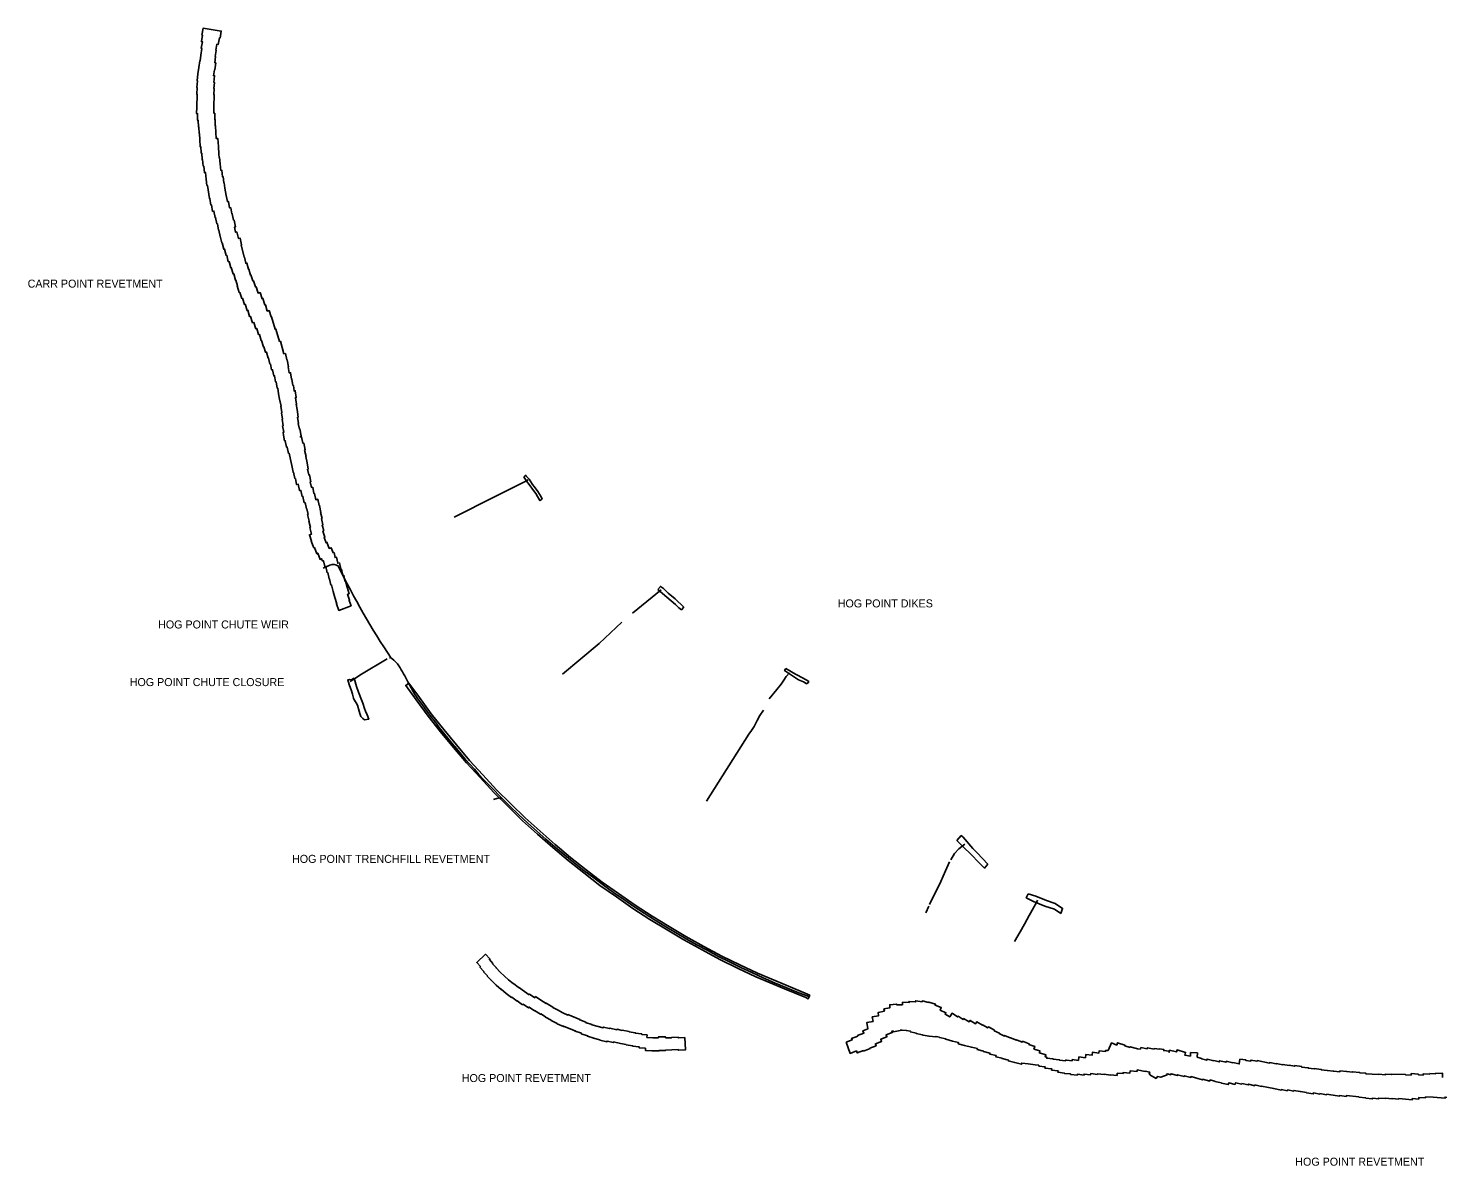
# Model space of a CAD drawing. Extents: x 2650582 to 3923188, y 277893 to 989177.
# Drawn here: x 3172560 to 3200746, y 875738 to 898478 of the extents above; entities that cross this region are included whole.
import ezdxf

# ---------------------------------------------------------------- set-up
doc = ezdxf.new("R2010")
doc.units = 0
doc.layers.add('Level 3', color=7, linetype='Continuous')

msp = doc.modelspace()

# ---------------------------------------------------------------- linework, layer by layer
at = {"layer": 'Level 3'}
for p, q in [((3184645, 886786), (3185219, 887254)), ((3180153, 885412), (3180292, 885160)), ((3190506, 880794), (3190566, 880928))]:
    msp.add_line(p, q, dxfattribs=at)
for points in [[(3175930, 896900), (3175937, 897159), (3175929, 897159), (3175938, 897295), (3175933, 897296), (3175946, 897424), (3175938, 897426), (3175953, 897568), (3175971, 897694), (3175975, 897694), (3175991, 897825), (3175996, 897824), (3176013, 897939), (3176009, 897939), (3176031, 898074), (3176020, 898077), (3176042, 898206), (3176023, 898210), (3176045, 898339), (3176035, 898341), (3176058, 898478), (3176420, 898421), (3176397, 898281), (3176382, 898283), (3176360, 898154), (3176333, 898158), (3176312, 898036), (3176321, 898034), (3176301, 897911), (3176306, 897910), (3176289, 897787), (3176309, 897783), (3176291, 897644), (3176284, 897645), (3176268, 897529), (3176288, 897528), (3176275, 897395), (3176284, 897394), (3176269, 897276), (3176278, 897274), (3176269, 897152), (3176281, 897150), (3176269, 896902)], [(3176520, 893936), (3176487, 894064), (3176470, 894061), (3176438, 894188), (3176434, 894188), (3176401, 894318), (3176397, 894317), (3176371, 894443), (3176366, 894442), (3176342, 894570), (3176332, 894569), (3176307, 894695), (3176296, 894693), (3176274, 894821), (3176247, 894817), (3176226, 894944), (3176213, 894942), (3176192, 895074), (3176183, 895073), (3176143, 895335), (3176134, 895334), (3176120, 895462), (3176116, 895462), (3176102, 895594), (3176085, 895593), (3176071, 895722), (3176059, 895722), (3176047, 895853), (3176038, 895853), (3176029, 895981), (3176019, 895980), (3176009, 896112), (3175998, 896111), (3175991, 896244), (3175989, 896244), (3175983, 896375), (3175978, 896374), (3175973, 896506), (3175964, 896506), (3175960, 896636), (3175948, 896637), (3175948, 896768), (3175928, 896770), (3175932, 896900), (3175930, 896900)], [(3176269, 896902), (3176275, 896901), (3176275, 896778), (3176289, 896778), (3176289, 896652), (3176298, 896652), (3176300, 896528), (3176306, 896527), (3176309, 896396), (3176315, 896396), (3176319, 896270), (3176355, 896270), (3176365, 896115), (3176375, 895958), (3176379, 895891), (3176386, 895891), (3176397, 895765), (3176399, 895766), (3176412, 895635), (3176432, 895637), (3176445, 895509), (3176458, 895511), (3176472, 895390), (3176477, 895390), (3176492, 895280), (3176517, 895131), (3176521, 895132), (3176542, 895011), (3176564, 895014), (3176586, 894886), (3176609, 894889), (3176633, 894768), (3176640, 894769), (3176666, 894641), (3176678, 894643), (3176702, 894507), (3176686, 894503), (3176707, 894400), (3176730, 894406), (3176763, 894277), (3176795, 894284), (3176827, 894147), (3176819, 894145)], [(3176819, 894145), (3176880, 893901), (3176884, 893902), (3176911, 893778), (3176933, 893783), (3176964, 893662), (3176969, 893663), (3177003, 893543), (3177013, 893546), (3177049, 893426), (3177062, 893430), (3177103, 893306), (3177118, 893310), (3177157, 893184), (3177195, 893194), (3177235, 893070), (3177252, 893075), (3177291, 892947), (3177303, 892951), (3177341, 892824), (3177377, 892835), (3177418, 892709), (3177424, 892711), (3177497, 892460), (3177514, 892465), (3177588, 892217), (3177602, 892220), (3177636, 892094), (3177641, 892095), (3177672, 891970), (3177704, 891975), (3177733, 891846), (3177736, 891847), (3177762, 891709), (3177759, 891709), (3177779, 891588), (3177806, 891591), (3177822, 891463), (3177834, 891464), (3177853, 891336), (3177862, 891338), (3177877, 891228), (3177900, 891231), (3177921, 891093), (3177902, 891090), (3177925, 890962), (3177917, 890961), (3177935, 890859), (3177961, 890705), (3177946, 890702), (3177968, 890577), (3177959, 890577), (3177982, 890465), (3177989, 890467), (3178019, 890328), (3178004, 890325)], [(3176847, 893080), (3176830, 893076), (3176789, 893197), (3176781, 893195), (3176740, 893329), (3176744, 893330), (3176712, 893442), (3176706, 893440), (3176669, 893569), (3176657, 893565), (3176619, 893692), (3176610, 893690), (3176578, 893814), (3176561, 893811), (3176532, 893938), (3176520, 893936)], [(3177667, 890345), (3177656, 890399), (3177669, 890402), (3177646, 890528), (3177658, 890531), (3177637, 890660), (3177648, 890663), (3177628, 890792), (3177633, 890793), (3177610, 890921), (3177615, 890922), (3177587, 891065), (3177582, 891065), (3177566, 891170), (3177562, 891170), (3177549, 891285), (3177536, 891283), (3177518, 891410), (3177506, 891408), (3177488, 891530), (3177469, 891527), (3177447, 891651), (3177426, 891647), (3177403, 891766), (3177394, 891765), (3177367, 891886), (3177358, 891884), (3177328, 892005), (3177302, 891999), (3177272, 892112), (3177267, 892111), (3177228, 892234), (3177219, 892232), (3177183, 892357), (3177167, 892353), (3177130, 892475), (3177109, 892471), (3177072, 892597), (3177047, 892591), (3177008, 892718), (3176988, 892713), (3176952, 892839), (3176937, 892835), (3176899, 892960), (3176884, 892956), (3176847, 893080)], [(3178227, 888367), (3178192, 888494), (3178203, 888497), (3178172, 888626), (3178176, 888627), (3178147, 888755), (3178155, 888758), (3178131, 888872), (3178122, 888871), (3178095, 888996), (3178079, 888992), (3178053, 889119), (3178039, 889115), (3178013, 889239), (3177988, 889234), (3177961, 889362), (3177927, 889355), (3177902, 889476), (3177893, 889475), (3177866, 889602), (3177858, 889601), (3177829, 889739), (3177831, 889739), (3177806, 889854), (3177780, 889981), (3177768, 889978), (3177741, 890106), (3177727, 890103), (3177701, 890232), (3177687, 890229), (3177664, 890344), (3177667, 890345)], [(3178004, 890325), (3178008, 890305), (3178025, 890309), (3178052, 890181), (3178069, 890184), (3178097, 890047), (3178088, 890044), (3178115, 889917), (3178111, 889916), (3178138, 889791), (3178135, 889790), (3178161, 889664), (3178145, 889660), (3178168, 889549), (3178182, 889552), (3178209, 889413), (3178199, 889411), (3178223, 889297), (3178248, 889302), (3178273, 889176), (3178282, 889178), (3178308, 889053), (3178352, 889062), (3178378, 888936), (3178386, 888938), (3178414, 888800), (3178407, 888798), (3178435, 888678), (3178423, 888676), (3178452, 888552), (3178440, 888549), (3178474, 888428)], [(3181077, 888704), (3181883, 889113), (3182523, 889429), (3182558, 889449)], [(3182839, 889062), (3182819, 889108), (3182752, 889216), (3182679, 889314), (3182646, 889359), (3182578, 889463), (3182525, 889519), (3182506, 889541), (3182471, 889513)], [(3182471, 889513), (3182525, 889425), (3182574, 889360), (3182664, 889236), (3182710, 889174), (3182744, 889118), (3182763, 889083), (3182793, 889036), (3182839, 889062)], [(3178474, 888428), (3178453, 888422), (3178492, 888306), (3178476, 888300), (3178517, 888194), (3178534, 888201), (3178581, 888079), (3178617, 888093), (3178655, 887993), (3178676, 887996), (3178696, 887895), (3178726, 887901), (3178751, 887782), (3178782, 887789), (3178810, 887662), (3178824, 887665), (3178849, 887538), (3178868, 887542), (3178892, 887424), (3178906, 887427), (3178936, 887306), (3178940, 887307), (3178977, 887172), (3178947, 887163), (3178986, 887045), (3178975, 887041), (3179016, 886932), (3178773, 886839), (3178722, 886970), (3178730, 886972), (3178689, 887096), (3178693, 887098), (3178658, 887221), (3178657, 887221), (3178625, 887348), (3178613, 887345), (3178586, 887471), (3178575, 887469), (3178548, 887595), (3178538, 887594), (3178512, 887720), (3178489, 887715), (3178464, 887833), (3178438, 887828), (3178429, 887871), (3178397, 887859), (3178351, 887981), (3178332, 887974), (3178284, 888097), (3178270, 888092), (3178220, 888223), (3178226, 888225), (3178184, 888353), (3178227, 888367)], [(3178459, 887686), (3178591, 887745)], [(3185670, 886904), (3185495, 887072), (3185359, 887182), (3185262, 887281), (3185202, 887319), (3185148, 887259)], [(3185148, 887259), (3185333, 887102), (3185506, 886955), (3185568, 886893), (3185622, 886854), (3185670, 886904)], [(3183246, 885565), (3183980, 886179), (3184432, 886604)], [(3178995, 885422), (3179092, 885482), (3179225, 885566), (3179735, 885872)], [(3187710, 885677), (3187685, 885638), (3187843, 885530), (3187961, 885455), (3188061, 885415), (3188115, 885382), (3188134, 885372)], [(3188134, 885372), (3188168, 885418), (3188113, 885454), (3187940, 885544), (3187905, 885564), (3187710, 885677)], [(3179079, 885483), (3179018, 885452), (3178987, 885461), (3178948, 885451), (3178980, 885358), (3179025, 885229), (3179046, 885167), (3179066, 885085), (3179072, 885063), (3179120, 884992), (3179142, 884946), (3179178, 884829), (3179192, 884782), (3179214, 884721), (3179254, 884677), (3179286, 884650)], [(3179286, 884650), (3179369, 884664), (3179336, 884755), (3179306, 884823), (3179286, 884879), (3179252, 884984), (3179227, 885050), (3179167, 885206), (3179126, 885321), (3179079, 885483)], [(3180172, 885388), (3180109, 885340), (3180317, 885053), (3180557, 884725), (3180807, 884410), (3181061, 884100), (3181326, 883790), (3181594, 883497), (3181868, 883199), (3182156, 882918), (3182446, 882635), (3182742, 882367), (3183047, 882100), (3183356, 881839), (3183672, 881592), (3183993, 881343), (3184321, 881116), (3184650, 880883), (3184993, 880662), (3185337, 880453), (3185670, 880252), (3186034, 880052), (3186391, 879861), (3186753, 879685), (3187108, 879516), (3187684, 879273), (3188110, 879099), (3188159, 879078), (3188190, 879151)], [(3188190, 879151), (3188141, 879172), (3187714, 879346), (3187141, 879588), (3186787, 879756), (3186427, 879931), (3186072, 880122), (3185710, 880321), (3185378, 880521), (3185035, 880729), (3184695, 880949), (3184366, 881181), (3184040, 881407), (3183720, 881654), (3183406, 881901), (3183098, 882160), (3182795, 882426), (3182500, 882692), (3182212, 882975), (3181925, 883254), (3181653, 883550), (3181386, 883842), (3181122, 884150), (3180869, 884460), (3180620, 884773), (3180381, 885100), (3180172, 885388)], [(3187379, 885072), (3187526, 885259), (3187617, 885365), (3187667, 885446), (3187716, 885521), (3187784, 885595)], [(3186124, 883027), (3186972, 884363), (3187023, 884439), (3187073, 884522), (3187139, 884638), (3187190, 884741), (3187261, 884846)], [(3181863, 883057), (3181975, 883091), (3182035, 883082)], [(3191750, 881770), (3191535, 881991), (3191451, 882083), (3191254, 882305), (3191216, 882339), (3191129, 882240)], [(3191129, 882240), (3191270, 882099), (3191405, 881971), (3191581, 881785), (3191682, 881689), (3191750, 881770)], [(3191008, 881857), (3191082, 881983), (3191171, 882072), (3191288, 882166)], [(3190582, 880963), (3190808, 881422), (3190902, 881632), (3190983, 881816)], [(3192556, 881173), (3192517, 881096), (3192663, 881022), (3192887, 880929), (3193084, 880866), (3193211, 880778)], [(3193211, 880778), (3193242, 880882), (3193097, 880983), (3192924, 881039), (3192709, 881130), (3192556, 881173)], [(3192283, 880219), (3192395, 880416), (3192479, 880568), (3192575, 880739), (3192603, 880789), (3192726, 881016), (3192744, 881050)], [(3182445, 878953), (3182337, 879034), (3182334, 879031), (3182228, 879110), (3182223, 879104), (3182120, 879185), (3182119, 879184), (3182018, 879267), (3182016, 879264), (3181918, 879350), (3181916, 879349), (3181814, 879447), (3181816, 879449), (3181738, 879531), (3181742, 879535), (3181667, 879615), (3181673, 879621), (3181592, 879710), (3181603, 879719), (3181528, 879805), (3181706, 879967), (3181792, 879873), (3181781, 879863), (3181853, 879782), (3181846, 879776), (3181921, 879695), (3181917, 879692), (3181996, 879611), (3181995, 879610), (3182083, 879527), (3182164, 879455), (3182166, 879457), (3182261, 879378), (3182264, 879381), (3182364, 879303), (3182367, 879307), (3182485, 879221), (3182577, 879156)], [(3182577, 879156), (3182585, 879169), (3182688, 879097), (3182704, 879120), (3182808, 879050), (3182810, 879052), (3182915, 878985), (3182918, 878990), (3183053, 878911), (3183050, 878905), (3183141, 878854), (3183251, 878798), (3183250, 878795), (3183348, 878749), (3183353, 878760), (3183591, 878661), (3183589, 878653), (3183709, 878612), (3183706, 878605), (3183832, 878564), (3183831, 878557), (3184054, 878493), (3184059, 878510), (3184186, 878480), (3184190, 878492), (3184333, 878459), (3184336, 878468), (3184437, 878444), (3184439, 878449), (3184577, 878422), (3184576, 878417), (3184697, 878397), (3184696, 878391), (3184827, 878374), (3184827, 878365), (3184936, 878355), (3184932, 878304), (3185051, 878296), (3185050, 878298), (3185162, 878298), (3185163, 878315), (3185303, 878318), (3185304, 878296), (3185424, 878298), (3185424, 878300), (3185561, 878308), (3185562, 878294), (3185688, 878302), (3185703, 878057), (3185563, 878047), (3185562, 878061), (3185430, 878053), (3185430, 878056), (3185304, 878051), (3185304, 878046), (3185174, 878043), (3185173, 878033), (3185027, 878037), (3184900, 878044), (3184903, 878087), (3184774, 878097), (3184776, 878116), (3184645, 878132), (3184646, 878136), (3184514, 878156), (3184515, 878160), (3184404, 878182), (3184404, 878180), (3184266, 878213), (3184263, 878202), (3184134, 878232), (3184131, 878216), (3183993, 878251), (3183993, 878254), (3183866, 878290), (3183867, 878292), (3183742, 878331), (3183744, 878338), (3183619, 878378), (3183621, 878386), (3183496, 878429), (3183498, 878437), (3183377, 878484), (3183266, 878532), (3183261, 878521), (3183135, 878579), (3183136, 878583), (3183018, 878644), (3183019, 878647), (3182903, 878711), (3182906, 878715), (3182808, 878773), (3182804, 878766), (3182686, 878844), (3182682, 878838), (3182574, 878910), (3182562, 878893), (3182456, 878967), (3182445, 878953)], [(3192670, 878070), (3192687, 878123), (3192569, 878162), (3192575, 878179), (3192444, 878226), (3192438, 878211), (3192323, 878257), (3192320, 878250), (3192200, 878299), (3192197, 878293), (3192084, 878343), (3192079, 878332), (3191978, 878381), (3191981, 878387), (3191877, 878437), (3191882, 878446), (3191759, 878514), (3191748, 878493), (3191643, 878555), (3191642, 878552), (3191530, 878619), (3191504, 878576), (3191393, 878643), (3191375, 878613), (3191264, 878680), (3191253, 878662), (3191152, 878727), (3191144, 878715), (3191035, 878786), (3190987, 878713), (3190895, 878766), (3190909, 878797), (3190796, 878847), (3190816, 878904), (3190693, 878946), (3190701, 878971), (3190566, 879010), (3190564, 879004), (3190439, 879034), (3190435, 879017), (3190308, 879037), (3190305, 879014), (3190175, 879023), (3190174, 878999), (3190044, 879008), (3190040, 878956), (3189927, 878956), (3189925, 878970), (3189786, 878958), (3189791, 878896), (3189671, 878873), (3189680, 878826), (3189553, 878801), (3189565, 878738), (3189437, 878713), (3189455, 878625), (3189327, 878601), (3189351, 878478), (3189249, 878438), (3189269, 878388), (3189145, 878340), (3189148, 878332), (3189025, 878285), (3189036, 878257), (3188913, 878209)], [(3192771, 877748), (3192696, 877757), (3192696, 877756), (3192557, 877773), (3192557, 877775), (3192428, 877791), (3192422, 877767), (3192286, 877801), (3192287, 877802), (3192158, 877834), (3192162, 877848), (3192034, 877880), (3192036, 877887), (3191908, 877919), (3191913, 877940), (3191785, 877972), (3191790, 877992), (3191662, 878024), (3191663, 878029), (3191535, 878061), (3191540, 878081), (3191420, 878111), (3191419, 878108), (3191283, 878142), (3191284, 878145), (3191156, 878177), (3191162, 878202), (3191042, 878232), (3191041, 878232), (3190906, 878266), (3190908, 878273), (3190779, 878305), (3190780, 878306), (3190712, 878323), (3190711, 878315), (3190572, 878329), (3190572, 878332), (3190454, 878351), (3190454, 878350), (3190450, 878351), (3190449, 878351), (3190443, 878352), (3190443, 878353), (3190317, 878382), (3190319, 878389), (3190197, 878417), (3190200, 878431), (3190117, 878441), (3190117, 878445), (3190031, 878446), (3190031, 878450), (3189998, 878447), (3189998, 878444), (3189861, 878418), (3189858, 878431), (3189828, 878426), (3189838, 878400), (3189715, 878353), (3189729, 878316), (3189606, 878269), (3189623, 878225), (3189499, 878177), (3189515, 878137), (3189392, 878089), (3189395, 878080)], [(3189395, 878080), (3189392, 878089), (3189515, 878137), (3189499, 878177), (3189623, 878225), (3189606, 878269), (3189729, 878316), (3189715, 878353), (3189838, 878400), (3189828, 878426), (3189858, 878431), (3189861, 878418), (3189998, 878444), (3189998, 878447), (3190031, 878450), (3190031, 878446), (3190117, 878445), (3190117, 878441), (3190200, 878431), (3190197, 878417), (3190319, 878389), (3190317, 878382), (3190443, 878353), (3190443, 878352), (3190449, 878351), (3190450, 878351), (3190454, 878350), (3190454, 878351), (3190572, 878332), (3190572, 878329), (3190711, 878315), (3190712, 878323), (3190780, 878306), (3190779, 878305), (3190908, 878273), (3190906, 878266), (3191041, 878232), (3191042, 878232), (3191162, 878202), (3191156, 878177), (3191284, 878145), (3191283, 878142), (3191419, 878108), (3191420, 878111), (3191540, 878081), (3191535, 878061), (3191663, 878029), (3191662, 878024), (3191790, 877992), (3191785, 877972), (3191913, 877940), (3191908, 877919), (3192036, 877887), (3192034, 877880), (3192162, 877848), (3192158, 877834), (3192287, 877802), (3192286, 877801), (3192422, 877767), (3192428, 877791), (3192557, 877775), (3192557, 877773), (3192696, 877756), (3192696, 877757), (3192771, 877748)], [(3189395, 878080), (3189265, 878030), (3189261, 878040), (3189137, 877993), (3189122, 878034), (3188998, 877986), (3188913, 878209)], [(3188913, 878209), (3188998, 877986), (3189122, 878034), (3189137, 877993), (3189261, 878040), (3189265, 878030), (3189395, 878080)], [(3194157, 878040), (3194103, 878046), (3194100, 878020), (3193973, 878036), (3193968, 877992), (3193841, 878009), (3193834, 877947), (3193706, 877961), (3193699, 877897), (3193569, 877913), (3193561, 877846), (3193435, 877860), (3193433, 877838), (3193324, 877849), (3193303, 877850), (3193302, 877838), (3193181, 877852), (3193181, 877858), (3193049, 877872), (3193050, 877877), (3192926, 877888), (3192928, 877911), (3192897, 877914), (3192910, 877958), (3192780, 877995), (3192791, 878035), (3192670, 878070)], [(3194804, 878072), (3194744, 878076), (3194724, 878082), (3194724, 878081), (3194597, 878119), (3194592, 878103), (3194487, 878139), (3194489, 878147), (3194343, 878197), (3194327, 878152), (3194218, 878194), (3194157, 878040)], [(3195384, 878051), (3195373, 878006), (3195375, 878032), (3195266, 878040), (3195269, 878060), (3195182, 878075), (3195180, 878067), (3195075, 878084), (3195073, 878070), (3194938, 878097), (3194934, 878076), (3194809, 878101), (3194804, 878072)], [(3195935, 877907), (3195939, 877994), (3195803, 878000), (3195799, 877931), (3195687, 877952), (3195701, 878006), (3195533, 878053), (3195523, 878016), (3195384, 878051)], [(3192771, 877748), (3192769, 877731), (3192893, 877718), (3192891, 877690), (3193025, 877678), (3193022, 877651), (3193153, 877638), (3193149, 877607), (3193279, 877592), (3193279, 877585), (3193290, 877584), (3193403, 877573), (3193403, 877566), (3193539, 877551), (3193541, 877568), (3193672, 877552), (3193674, 877572), (3193804, 877558), (3193807, 877581), (3193941, 877563), (3193942, 877578), (3194072, 877563), (3194072, 877568), (3194203, 877551), (3194204, 877556), (3194334, 877546), (3194337, 877589), (3194453, 877582), (3194455, 877605), (3194589, 877592), (3194593, 877635), (3194732, 877625), (3194733, 877639)], [(3196269, 877838), (3196132, 877872), (3196126, 877848), (3196021, 877877), (3196022, 877883), (3195935, 877907)], [(3196790, 877872), (3196774, 877773), (3196647, 877802), (3196646, 877799), (3196516, 877828), (3196511, 877808), (3196383, 877838), (3196377, 877813), (3196270, 877840), (3196269, 877838)], [(3200586, 877582), (3200585, 877570), (3200456, 877577), (3200454, 877552), (3200357, 877557), (3200358, 877569), (3200215, 877580), (3200212, 877551), (3200098, 877559), (3200098, 877564), (3199823, 877572), (3199822, 877561), (3199697, 877569), (3199696, 877559), (3199564, 877568), (3199563, 877564), (3199304, 877577), (3199304, 877591), (3199180, 877597), (3199180, 877605), (3199038, 877617), (3199038, 877610), (3198926, 877620), (3198926, 877622), (3198789, 877635), (3198787, 877617), (3198660, 877629), (3198661, 877632), (3198535, 877643), (3198535, 877646), (3198414, 877656), (3198416, 877666), (3198276, 877682), (3198276, 877675), (3198154, 877688), (3198155, 877698), (3198023, 877712), (3198024, 877725), (3197882, 877741), (3197881, 877729), (3197773, 877747), (3197772, 877743), (3197647, 877765), (3197645, 877757), (3197515, 877780), (3197514, 877776), (3197384, 877801), (3197382, 877790), (3197135, 877842), (3197133, 877829), (3197009, 877852), (3197005, 877828), (3196907, 877844), (3196908, 877853), (3196790, 877872)], [(3194733, 877639), (3194734, 877639), (3194737, 877653), (3194891, 877624), (3194892, 877631), (3194987, 877612), (3194975, 877567), (3194993, 877563), (3194989, 877557), (3195113, 877483), (3195139, 877526), (3195206, 877508), (3195207, 877512), (3195209, 877508), (3195333, 877556), (3195327, 877571), (3195342, 877570), (3195342, 877577)], [(3195342, 877577), (3195407, 877558), (3195414, 877578), (3195539, 877541), (3195544, 877559), (3195672, 877520), (3195677, 877539), (3195807, 877503), (3195813, 877522), (3195903, 877497), (3195902, 877494), (3196040, 877456), (3196043, 877467), (3196184, 877432), (3196189, 877454)], [(3196189, 877454), (3196288, 877429), (3196287, 877425), (3196419, 877395), (3196418, 877393), (3196557, 877362), (3196565, 877394), (3196693, 877365), (3196701, 877399), (3196827, 877370), (3196830, 877382), (3196957, 877354), (3196961, 877370), (3197085, 877339), (3197089, 877355), (3197218, 877324), (3197221, 877333), (3197358, 877305), (3197465, 877282), (3197465, 877280), (3197611, 877248), (3197615, 877263), (3197740, 877239), (3197743, 877256), (3197866, 877233), (3197868, 877244), (3197996, 877220), (3197997, 877222), (3198118, 877201), (3198118, 877199), (3198255, 877174), (3198259, 877194), (3198388, 877172), (3198390, 877181), (3198521, 877158), (3198522, 877168), (3198655, 877147), (3198655, 877150), (3198781, 877131), (3198783, 877146), (3198918, 877125), (3198921, 877144), (3199169, 877116), (3199168, 877110), (3199305, 877096), (3199304, 877090), (3199436, 877075), (3199438, 877088), (3199564, 877076), (3199566, 877093), (3199698, 877080), (3199699, 877087), (3199830, 877074), (3199831, 877085), (3199965, 877071), (3199967, 877084), (3200234, 877058), (3200236, 877083), (3200364, 877073), (3200366, 877102), (3200498, 877095), (3200500, 877116), (3200650, 877107)], [(3200841, 877500), (3200838, 877590), (3200697, 877585), (3200697, 877574), (3200586, 877582)], [(3200650, 877107), (3200890, 877089), (3200892, 877110), (3201033, 877103), (3201034, 877114), (3201160, 877107), (3201160, 877117), (3201288, 877110), (3201289, 877125), (3201422, 877115), (3201422, 877119), (3201544, 877114), (3201543, 877096), (3201660, 877093), (3201660, 877090), (3201810, 877083), (3201811, 877095), (3201940, 877090), (3201941, 877110), (3202072, 877108), (3202072, 877123), (3202204, 877127)]]:
    msp.add_lwpolyline(points, dxfattribs=at)
for centre, radius, start, end in [((3178658, 887587), 171, 52.6655, 112.7922), ((3193190, 894791), 16067, 206.098, 213.6544), ((3179795, 885836), 55.6, 52.1004, 99.2172), ((3179438, 885360), 650, 34.6207, 52.9912), ((3175473, 882978), 5275, 27.481, 31.444), ((3193495, 894433), 16134, 215.0825, 222.8431), ((3194402, 895489), 17517, 223.3582, 249.1492)]:
    msp.add_arc(centre, radius, start, end, dxfattribs=at)

# ---------------------------------------------------------------- texts
for s, p in [('CARR POINT REVETMENT', (3172549, 893292)), ('HOG POINT DIKES', (3188747, 886900)), ('HOG POINT CHUTE WEIR', (3175158, 886479)), ('HOG POINT CHUTE CLOSURE', (3174590, 885327)), ('HOG POINT TRENCHFILL REVETMENT', (3177836, 881793)), ('HOG POINT REVETMENT', (3181230, 877412)), ('HOG POINT REVETMENT', (3197896, 875740))]:
    msp.add_text(s, height=160, dxfattribs=at).set_placement(p)

doc.saveas('drawing.dxf')
